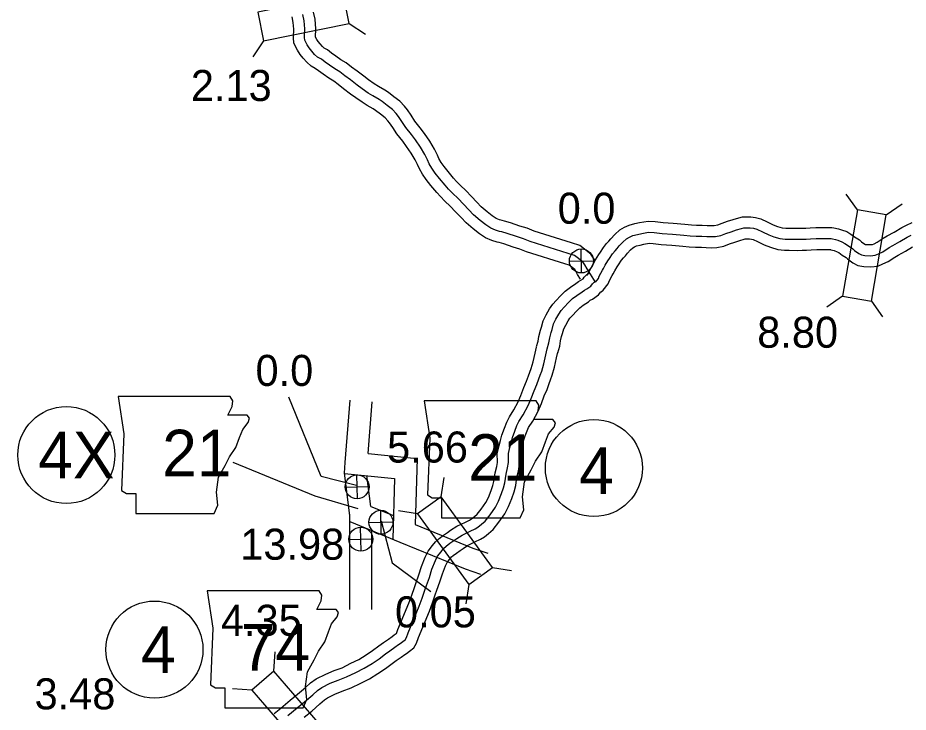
# Model space of a CAD drawing. Extents: x -83719 to 153526, y -11835 to 11446.
# Drawn here: x 10052.6 to 10456.3, y -727.5 to -412.7 of the extents above; entities that cross this region are included whole.
import ezdxf

# ---------------------------------------------------------------- set-up
doc = ezdxf.new("R2010")
doc.units = 0
for name, color, linetype in [('Level 10', 7, 'Continuous'), ('Level 11', 7, 'Continuous'), ('Level 15', 7, 'Continuous'), ('Level 20', 7, 'Continuous'), ('Level 21', 7, 'Continuous'), ('Level 25', 7, 'Continuous'), ('Level 26', 7, 'Continuous'), ('Level 27', 7, 'Continuous'), ('Level 58', 7, 'Continuous'), ('Level 59', 7, 'Continuous')]:
    doc.layers.add(name, color=color, linetype=linetype)

msp = doc.modelspace()

# ---------------------------------------------------------------- linework, layer by layer
at = {"layer": 'Level 10'}
for points in [[(10201.03, -614.37), (10203.27, -586.04)], [(10211.39, -610.27), (10213.24, -586.83)], [(10211.39, -610.27), (10233.71, -612.46), (10232.78, -642.45)], [(10203.15, -638.39), (10200.65, -619.2), (10201.03, -614.37)], [(10200.64, -619.27), (10223.43, -621.5), (10222.57, -649.07)], [(10212.69, -634.22), (10210.87, -620.27)], [(10203.11, -680.93), (10203.1, -637.75)], [(10212.69, -634.22), (10222.9, -638.4)], [(10203.1, -641.1), (10225.78, -650.39)], [(10213.11, -680.93), (10213.1, -645.2)], [(10232.78, -642.45), (10258.91, -653.15), (10265.66, -655.48)], [(10225.78, -650.39), (10255.38, -662.51), (10262.4, -664.93)]]:
    msp.add_lwpolyline(points, dxfattribs=at)
at = {"layer": 'Level 11'}
for points in [[(10314.25, -522.61), (10313.97, -522.08), (10312.37, -519.84), (10307.33, -515.93), (10303.55, -514.73), (10286.63, -509.45), (10283.58, -508.15), (10280.16, -507.15), (10276, -505.71), (10273.26, -504.88), (10272.18, -504.67), (10270.95, -504.32), (10269.49, -503.64), (10267.71, -502.51), (10265.36, -500.69), (10262.69, -498.35), (10260.74, -496.36), (10258.25, -493.73), (10255.74, -491.08), (10253.25, -488.73), (10251.5, -486.93), (10250.07, -485.37), (10247.67, -482.43), (10245.84, -480.15), (10244.57, -478.27), (10243.54, -476.56), (10242.81, -474.93), (10241.49, -472.33), (10239.42, -468.68), (10236.91, -465.13), (10235.02, -462.6), (10232.6, -459.52), (10230.92, -456.9), (10229.2, -454.45), (10227.98, -452.83), (10225.74, -450.54), (10223.07, -448.52), (10220.69, -446.62), (10219.03, -445.54), (10216.17, -443.84), (10214.2, -442.66), (10211.61, -440.82), (10209.43, -439.25), (10206.41, -436.94), (10203.95, -435.05), (10201.41, -433.12), (10199.08, -431.71), (10196.81, -430.12), (10194.87, -428.75), (10192.97, -427.31), (10191.41, -426.42), (10190.68, -425.8), (10189.67, -424.59), (10188.69, -423.43), (10188.16, -422.58), (10187.61, -421.47), (10187.61, -421.47), (10187.75, -417.66), (10187.38, -413.39), (10186.72, -410.1)], [(10307.7, -531.17), (10306.36, -529.1), (10305.44, -527.34), (10305.09, -526.85), (10302.61, -524.92), (10300.56, -524.27), (10283.17, -518.85), (10280.2, -517.58), (10277.12, -516.67), (10272.91, -515.22), (10270.88, -514.6), (10269.89, -514.42), (10267.43, -513.72), (10264.67, -512.42), (10261.96, -510.7), (10259, -508.41), (10255.82, -505.63), (10253.54, -503.3), (10250.99, -500.61), (10248.66, -498.15), (10246.24, -495.85), (10244.23, -493.8), (10242.49, -491.9), (10239.91, -488.72), (10237.77, -486.08), (10236.14, -483.64), (10234.67, -481.22), (10233.79, -479.25), (10232.67, -477.06), (10230.96, -474.05), (10228.82, -471.01), (10227.08, -468.68), (10224.44, -465.31), (10222.62, -462.48), (10221.11, -460.34), (10220.37, -459.36), (10219.11, -458.06), (10216.95, -456.43), (10214.83, -454.75), (10213.74, -454.04), (10211.04, -452.43), (10208.71, -451.03), (10205.79, -448.95), (10203.47, -447.28), (10200.32, -444.88), (10197.88, -442.99), (10195.79, -441.4), (10193.62, -440.1), (10191.06, -438.3), (10188.97, -436.82), (10187.45, -435.67), (10185.65, -434.65), (10183.56, -432.88), (10182.02, -431.03), (10180.57, -429.33), (10179.41, -427.45), (10177.8, -424.23), (10177.59, -421.7), (10177.74, -417.9), (10177.47, -414.82), (10176.97, -412.31)]]:
    msp.add_lwpolyline(points, dxfattribs=at)
at = {"layer": 'Level 15'}
for points in [[(10310.57, -529.47), (10311.4, -528.4), (10311.65, -527.71), (10313.28, -524.72), (10313.69, -523.96), (10314.58, -522.38), (10315.96, -520.09), (10316.75, -519), (10318.19, -516.82), (10319.56, -515.05), (10320.57, -514), (10321.52, -512.85), (10323.32, -510.91), (10325.54, -508.81), (10327.59, -507.7), (10329.72, -506.67), (10332.41, -506.03), (10334.49, -505.55), (10338.31, -504.88), (10341.55, -505.08), (10345.22, -505.56), (10349.78, -505.83), (10354.95, -506.25), (10357.97, -506.54), (10360.36, -506.77), (10362.84, -506.75), (10365.12, -506.91), (10366.69, -506.93), (10368.31, -506.85), (10369.99, -506.51), (10371.9, -505.82), (10374.41, -504.95), (10376.98, -504.1), (10379.53, -503.34), (10381.09, -503.02), (10382.86, -502.91), (10384.94, -502.98), (10387.11, -503.2), (10389.4, -503.85), (10392.29, -505.16), (10395.06, -506.52), (10396.99, -507.28), (10399.12, -507.9), (10400.87, -508.1), (10402.36, -508.12), (10406.02, -508.14), (10407.98, -508.1), (10409.84, -508.02), (10411.81, -507.95), (10414.4, -507.8), (10415.76, -507.76), (10417.47, -507.75), (10419.21, -507.74), (10420.65, -507.77), (10421.72, -507.84), (10422.62, -507.89), (10424.75, -508.38), (10426.02, -508.83), (10428.4, -509.65), (10430.33, -510.82), (10431.95, -511.99), (10434.17, -513.41), (10435.17, -514.28), (10436.55, -515.35), (10436.74, -515.44), (10437.11, -515.51), (10438.97, -515.55), (10440.04, -515.44), (10440.87, -515.11), (10442.28, -514.45), (10444.98, -512.63), (10446.8, -511.63), (10449.91, -509.84), (10453.33, -507.78), (10455.54, -506.66), (10458.11, -505.51)], [(10317.99, -536.23), (10320.25, -533.31), (10320.78, -531.86), (10322.07, -529.49), (10322.45, -528.78), (10323.23, -527.41), (10324.3, -525.61), (10324.97, -524.7), (10326.32, -522.66), (10327.14, -521.6), (10328.06, -520.64), (10329.04, -519.45), (10330.42, -517.96), (10331.47, -516.98), (10332.15, -516.6), (10333.1, -516.15), (10334.69, -515.77), (10336.48, -515.36), (10338.87, -514.93), (10340.58, -515.04), (10344.27, -515.52), (10349.08, -515.81), (10354.08, -516.21), (10357.02, -516.49), (10359.91, -516.77), (10362.52, -516.76), (10364.71, -516.91), (10366.89, -516.94), (10369.55, -516.8), (10372.69, -516.17), (10375.25, -515.24), (10377.61, -514.42), (10379.98, -513.64), (10381.97, -513.05), (10382.41, -512.96), (10382.99, -512.92), (10384.26, -512.96), (10385.23, -513.06), (10385.95, -513.27), (10388.02, -514.2), (10391.02, -515.68), (10393.78, -516.76), (10397.14, -517.73), (10400.21, -518.1), (10402.27, -518.12), (10406.1, -518.14), (10408.28, -518.09), (10410.23, -518.02), (10412.28, -517.94), (10414.84, -517.79), (10415.95, -517.76), (10417.52, -517.75), (10419.13, -517.74), (10420.22, -517.76), (10421.09, -517.82), (10421.2, -517.83), (10421.94, -517.99), (10422.69, -518.26), (10424.13, -518.76), (10424.82, -519.18), (10426.34, -520.27), (10428.16, -521.43), (10428.83, -522.02), (10431.15, -523.81), (10433.51, -525.03), (10436.15, -525.49), (10439.37, -525.56), (10442.45, -525.24), (10444.82, -524.29), (10447.21, -523.19), (10450.18, -521.18), (10451.7, -520.35), (10454.99, -518.45), (10458.17, -516.53)], [(10287.81, -561.76), (10288.52, -559.33), (10288.88, -557.12), (10289.54, -554.34), (10290.03, -552.92), (10290.8, -550.06), (10292.16, -547.36), (10293.6, -544.72), (10295.1, -542.6), (10296.65, -540.88), (10298.63, -538.75), (10300.78, -536.58), (10303.14, -534.81), (10305.57, -533.23), (10306.77, -532.33), (10307.9, -531.72), (10308.9, -531.03), (10309.42, -530.34), (10310.63, -529.13), (10311.74, -528.38)], [(10297.41, -564.55), (10298.28, -561.56), (10298.7, -559.09), (10299.16, -557.12), (10299.59, -555.87), (10300.19, -553.65), (10301.02, -552), (10302.1, -550.02), (10302.92, -548.86), (10304.03, -547.63), (10305.85, -545.67), (10307.36, -544.14), (10308.86, -543.02), (10311.3, -541.44), (10312.16, -540.79), (10313.16, -540.25), (10315.9, -538.33), (10316.97, -536.93), (10317.03, -536.87), (10317.99, -536.23)], [(10168.87, -728.12), (10171.84, -725.63), (10176.02, -722.03), (10179.44, -719.31), (10182.97, -716.24), (10185.32, -714.16), (10187.81, -712.34), (10192.21, -710.21), (10196.03, -708.67), (10199.68, -707.32), (10203.61, -705.35), (10207.18, -703.56), (10210.48, -701.53), (10213.46, -699.54), (10216.31, -697.42), (10218.35, -695.92), (10220.65, -694.34), (10222.25, -693.16), (10223.21, -692.5), (10224.16, -691.89), (10224.24, -691.81), (10224.86, -690.05), (10229.87, -678.02), (10231.2, -674.5), (10232.41, -670.91), (10233.22, -668.72), (10234.46, -665.27), (10235.63, -661.44), (10237.35, -657.18), (10238.61, -654.45), (10240.55, -651.99), (10241.95, -650.25), (10243.55, -648.81), (10245.55, -647.26), (10247.42, -646), (10248.73, -645.05), (10251.57, -643.17), (10255.59, -641.3), (10257.45, -640.42), (10258.25, -639.89), (10259.59, -638.82), (10260.89, -637.74), (10262.65, -635.43), (10264.82, -632.39), (10265.96, -630.16), (10267.17, -627.03), (10268.02, -624.71), (10268.48, -622.88), (10269.03, -619.03), (10269.76, -616.16), (10270.05, -614.33), (10269.99, -610.03), (10270.8, -606.6), (10271.39, -604.39), (10272.1, -601.86), (10273.21, -598.7), (10274.3, -595.97), (10275.44, -593.58), (10277.46, -590.5), (10279.47, -586.74), (10280.69, -583.87), (10282.01, -580.36), (10283.24, -577.48), (10284.15, -575.05), (10284.76, -573.4), (10285.37, -571.66), (10286.26, -568.71), (10287.08, -564.73), (10287.76, -561.96)], [(10182.4, -729.73), (10185.83, -727.01), (10189.57, -723.76), (10191.6, -721.95), (10192.98, -720.95), (10196.26, -719.36), (10199.64, -718), (10203.67, -716.5), (10208.09, -714.29), (10212.05, -712.31), (10215.88, -709.95), (10219.23, -707.71), (10222.26, -705.46), (10224.14, -704.07), (10226.44, -702.49), (10228.04, -701.31), (10228.75, -700.83), (10230.19, -699.9), (10232.07, -698.26), (10233.33, -696.14), (10234.2, -693.63), (10239.17, -681.71), (10240.61, -677.86), (10241.84, -674.24), (10242.61, -672.14), (10243.95, -668.43), (10245.07, -664.78), (10246.53, -661.14), (10247.19, -659.72), (10248.37, -658.22), (10249.23, -657.15), (10249.96, -656.5), (10251.42, -655.37), (10253.15, -654.2), (10254.44, -653.27), (10256.47, -651.92), (10259.85, -650.35), (10262.39, -649.14), (10264.13, -647.99), (10265.92, -646.57), (10268.15, -644.7), (10270.7, -641.37), (10273.39, -637.59), (10275.1, -634.26), (10276.53, -630.56), (10277.59, -627.66), (10278.31, -624.81), (10278.85, -620.98), (10279.57, -618.17), (10280.06, -615.05), (10280, -611.13), (10280.5, -609.02), (10281.03, -607.02), (10281.64, -604.87), (10282.57, -602.21), (10283.46, -599.99), (10284.17, -598.5), (10286.07, -595.61), (10288.5, -591.07), (10289.98, -587.59), (10291.3, -584.07), (10292.52, -581.2), (10293.52, -578.54), (10294.17, -576.78), (10294.88, -574.77), (10295.96, -571.17), (10296.84, -566.93), (10297.47, -564.34)]]:
    msp.add_lwpolyline(points, dxfattribs=at)
at = {"layer": 'Level 20'}
for p, q in [((10202.86, -415.29), (10210.19, -420.16)), ((10164.04, -423.1), (10159.16, -430.42)), ((10433.29, -499.83), (10428.21, -492.64)), ((10446.3, -502.07), (10453.49, -497)), ((10426.56, -538.86), (10419.38, -543.93)), ((10439.57, -541.1), (10444.65, -548.29)), ((10206.53, -630.76), (10206.28, -619.91)), ((10244.53, -629.82), (10245.92, -621.13)), ((10200.98, -625.46), (10211.83, -625.21)), ((10217.35, -646.83), (10217.1, -635.99)), ((10233.84, -637.57), (10225.15, -636.18)), ((10211.8, -641.53), (10222.65, -641.28)), ((10208.19, -654.54), (10207.94, -643.69)), ((10202.64, -649.24), (10213.49, -648.99)), ((10267.76, -661.89), (10276.45, -663.28)), ((10257.07, -669.64), (10255.68, -678.33)), ((10168.62, -708.86), (10169.27, -700.09)), ((10158.62, -717.48), (10149.85, -716.84))]:
    msp.add_line(p, q, dxfattribs=at)
for points in [[(10200.26, -402.35), (10161.44, -410.15), (10164.04, -423.1), (10202.86, -415.29)], [(10433.29, -499.83), (10426.56, -538.86), (10439.57, -541.1), (10446.3, -502.07)], [(10267.76, -661.89), (10244.53, -629.82), (10233.84, -637.57), (10257.07, -669.64)], [(10194.48, -738.86), (10168.62, -708.86), (10158.62, -717.48), (10184.48, -747.48)]]:
    msp.add_lwpolyline(points, close=True, dxfattribs=at)
for centre in [(10206.4, -625.34), (10217.23, -641.41), (10208.07, -649.11)]:
    msp.add_circle(centre, 5.43, dxfattribs=at)
at = {"layer": 'Level 21'}
for points in [[(10098.15, -584.37), (10100.69, -601.29), (10099.56, -626.95), (10101.82, -628.36), (10106.05, -628.36), (10106.05, -637.38), (10141.57, -637.38), (10143.27, -633.72), (10142.7, -627.8), (10143.55, -621.03), (10146.65, -615.67), (10148.62, -611.72), (10151.44, -607.49), (10153.13, -602.98), (10154.54, -599.32), (10157.08, -596.22), (10157.65, -594.24), (10156.52, -592.83), (10147.78, -592.83), (10149.75, -588.88), (10150.03, -586.35), (10148.86, -584.4)], [(10236.86, -586.4), (10239.39, -603.32), (10238.27, -628.98), (10240.52, -630.38), (10244.75, -630.38), (10244.75, -639.41), (10280.28, -639.41), (10281.97, -635.74), (10281.41, -629.82), (10282.25, -623.05), (10285.35, -617.7), (10287.33, -613.75), (10290.15, -609.52), (10291.84, -605.01), (10293.25, -601.34), (10295.79, -598.24), (10296.35, -596.27), (10295.22, -594.86), (10286.48, -594.86), (10288.45, -590.91), (10288.74, -588.37), (10287.57, -586.42)], [(10138.48, -672.48), (10141.02, -689.4), (10139.89, -715.06), (10142.15, -716.47), (10146.38, -716.47), (10146.38, -725.49), (10181.9, -725.49), (10183.6, -721.82), (10183.03, -715.9), (10183.88, -709.14), (10186.98, -703.78), (10188.95, -699.83), (10191.77, -695.6), (10193.46, -691.09), (10194.87, -687.42), (10197.41, -684.32), (10197.98, -682.35), (10196.85, -680.94), (10188.11, -680.94), (10190.08, -676.99), (10190.36, -674.45), (10189.19, -672.5)]]:
    msp.add_lwpolyline(points, close=True, dxfattribs=at)
msp.add_lwpolyline([(10150.12, -614.14), (10187.28, -629.42), (10206.78, -635.24)], dxfattribs=at)
at = {"layer": 'Level 25'}
for points in [[(10206.07, -624.77), (10190.13, -620.7), (10175.44, -584.74)], [(10217.32, -640.71), (10222.32, -659.79), (10239.9, -672.73)]]:
    msp.add_lwpolyline(points, dxfattribs=at)
at = {"layer": 'Level 26'}
for p, q in [((10308.23, -528.37), (10307.98, -517.52)), ((10302.68, -523.07), (10313.53, -522.82))]:
    msp.add_line(p, q, dxfattribs=at)
msp.add_circle((10308.1, -522.94), 5.43, dxfattribs=at)
at = {"layer": 'Level 27'}
for centre in [(10074.58, -610.92), (10313.78, -616.81), (10114.52, -699.11)]:
    msp.add_circle(centre, 22, dxfattribs=at)
at = {"layer": 'Level 59'}
for points in [[(10314.53, -532.53), (10310.68, -526.57), (10309.7, -524.71), (10308.73, -523.34), (10304.97, -520.42), (10302.05, -519.5), (10284.9, -514.15), (10281.89, -512.86), (10278.64, -511.91), (10274.45, -510.46), (10272.07, -509.74), (10271.03, -509.54), (10269.19, -509.02), (10267.08, -508.03), (10264.83, -506.6), (10262.18, -504.55), (10259.26, -501.99), (10257.14, -499.83), (10254.62, -497.17), (10252.2, -494.62), (10249.74, -492.29), (10247.86, -490.36), (10246.28, -488.64), (10243.79, -485.58), (10241.81, -483.12), (10240.36, -480.95), (10239.11, -478.89), (10238.3, -477.09), (10237.08, -474.69), (10235.19, -471.36), (10232.87, -468.07), (10231.05, -465.64), (10228.52, -462.42), (10226.77, -459.69), (10225.15, -457.39), (10224.18, -456.09), (10222.43, -454.3), (10220.01, -452.48), (10217.76, -450.69), (10216.39, -449.79), (10213.6, -448.14), (10211.45, -446.84), (10208.7, -444.89), (10206.45, -443.26), (10203.36, -440.91), (10200.91, -439.02), (10198.6, -437.26), (10196.35, -435.9), (10193.93, -434.21), (10191.92, -432.79), (10190.21, -431.49), (10188.53, -430.53), (10187.12, -429.34), (10185.84, -427.81), (10184.63, -426.38), (10183.79, -425.02), (10182.71, -422.85), (10182.6, -421.58), (10182.75, -417.78), (10182.43, -414.1), (10181.84, -411.2)], [(10314.53, -532.53), (10315.82, -530.85), (10316.22, -529.78), (10317.68, -527.1), (10318.07, -526.37), (10318.9, -524.9), (10320.13, -522.85), (10320.86, -521.85), (10322.25, -519.74), (10323.35, -518.33), (10324.31, -517.32), (10325.28, -516.15), (10326.87, -514.44), (10328.51, -512.89), (10329.87, -512.15), (10331.41, -511.41), (10333.55, -510.9), (10335.48, -510.46), (10338.59, -509.91), (10341.07, -510.06), (10344.75, -510.54), (10349.43, -510.82), (10354.51, -511.23), (10357.49, -511.51), (10360.14, -511.77), (10362.68, -511.75), (10364.92, -511.91), (10366.79, -511.93), (10368.93, -511.82), (10371.34, -511.34), (10373.57, -510.53), (10376.01, -509.68), (10378.48, -508.87), (10380.75, -508.19), (10381.75, -507.99), (10382.92, -507.91), (10384.6, -507.97), (10386.17, -508.13), (10387.68, -508.56), (10390.16, -509.68), (10393.04, -511.1), (10395.39, -512.02), (10398.13, -512.81), (10400.54, -513.1), (10402.31, -513.12), (10406.06, -513.14), (10408.13, -513.1), (10410.04, -513.02), (10412.04, -512.94), (10414.62, -512.8), (10415.86, -512.76), (10417.49, -512.75), (10419.17, -512.74), (10420.44, -512.77), (10421.41, -512.83), (10421.91, -512.86), (10423.35, -513.19), (10424.35, -513.55), (10426.26, -514.21), (10427.57, -515), (10429.15, -516.13), (10431.16, -517.42), (10432, -518.15), (10433.85, -519.58), (10435.12, -520.24), (10436.63, -520.5), (10439.17, -520.55), (10441.24, -520.34), (10442.85, -519.7), (10444.75, -518.82), (10447.58, -516.9), (10449.25, -515.99), (10452.45, -514.14), (10455.75, -512.16), (10457.68, -511.18)], [(10292.61, -562.78), (10293.4, -560.08), (10293.79, -557.74), (10294.35, -555.36), (10294.81, -554.03), (10295.5, -551.49), (10296.59, -549.31), (10297.85, -547), (10299.01, -545.36), (10300.34, -543.88), (10302.24, -541.84), (10304.07, -539.99), (10306, -538.55), (10308.43, -536.96), (10309.46, -536.19), (10310.53, -535.62), (10312.4, -534.31), (10313.2, -533.27), (10313.83, -532.63), (10314.53, -532.16)], [(10175.08, -729.07), (10179.21, -725.51), (10182.64, -722.79), (10186.27, -719.63), (10188.46, -717.68), (10190.4, -716.27), (10194.23, -714.42), (10197.84, -712.96), (10201.68, -711.54), (10205.85, -709.45), (10209.62, -707.56), (10213.18, -705.37), (10216.35, -703.26), (10219.28, -701.07), (10221.25, -699.63), (10223.55, -698.04), (10225.14, -696.87), (10225.98, -696.3), (10227.18, -695.52), (10228.18, -694.65), (10228.77, -693.64), (10229.53, -691.47), (10234.52, -679.49), (10235.91, -675.81), (10237.12, -672.2), (10237.92, -670.06), (10239.2, -666.48), (10240.35, -662.74), (10241.94, -658.79), (10242.9, -656.72), (10244.46, -654.74), (10245.59, -653.33), (10246.75, -652.29), (10248.49, -650.94), (10250.29, -649.73), (10251.58, -648.79), (10254.02, -647.18), (10257.72, -645.46), (10259.92, -644.41), (10261.19, -643.57), (10262.75, -642.33), (10264.52, -640.85), (10266.68, -638.03), (10269.1, -634.62), (10270.53, -631.84), (10271.85, -628.43), (10272.8, -625.82), (10273.39, -623.48), (10273.94, -619.63), (10274.66, -616.79), (10275.05, -614.32), (10275, -610.21), (10275.65, -607.44), (10276.21, -605.33), (10276.87, -602.99), (10277.89, -600.08), (10278.88, -597.61), (10279.81, -595.67), (10281.76, -592.69), (10283.98, -588.53), (10285.34, -585.36), (10286.66, -581.84), (10287.88, -578.97), (10288.84, -576.42), (10289.46, -574.72), (10290.12, -572.85), (10291.11, -569.57), (10291.96, -565.46), (10292.61, -562.78)]]:
    msp.add_lwpolyline(points, dxfattribs=at)

# ---------------------------------------------------------------- texts
at = {"layer": 'Level 21'}
for s, p in [('21', (10118.05, -620.58)), ('21', (10256.75, -622.61)), ('74', (10153.65, -708.69))]:
    msp.add_text(s, height=21.12, dxfattribs=at).set_placement(p)
at = {"layer": 'Level 25'}
for s, p in [('0.0', (10297.38, -506.07)), ('0.0', (10160.36, -579.61)), ('13.98', (10153.47, -658.39)), ('0.05', (10223.62, -689.06))]:
    msp.add_text(s, height=14.08, dxfattribs=at).set_placement(p)
at = {"layer": 'Level 27'}
for s, p in [('4X', (10061.85, -621.48)), ('4', (10307.1, -628.55)), ('4', (10108.45, -709.67))]:
    msp.add_text(s, height=21.12, dxfattribs=at).set_placement(p)
at = {"layer": 'Level 58'}
for s, p in [('2.13', (10131.04, -450.45)), ('8.80', (10387.85, -562.29)), ('5.66', (10220.01, -614.34)), ('4.35', (10144.67, -692.89)), ('3.48', (10060.18, -726.22))]:
    msp.add_text(s, height=14.08, dxfattribs=at).set_placement(p)

doc.saveas('drawing.dxf')
